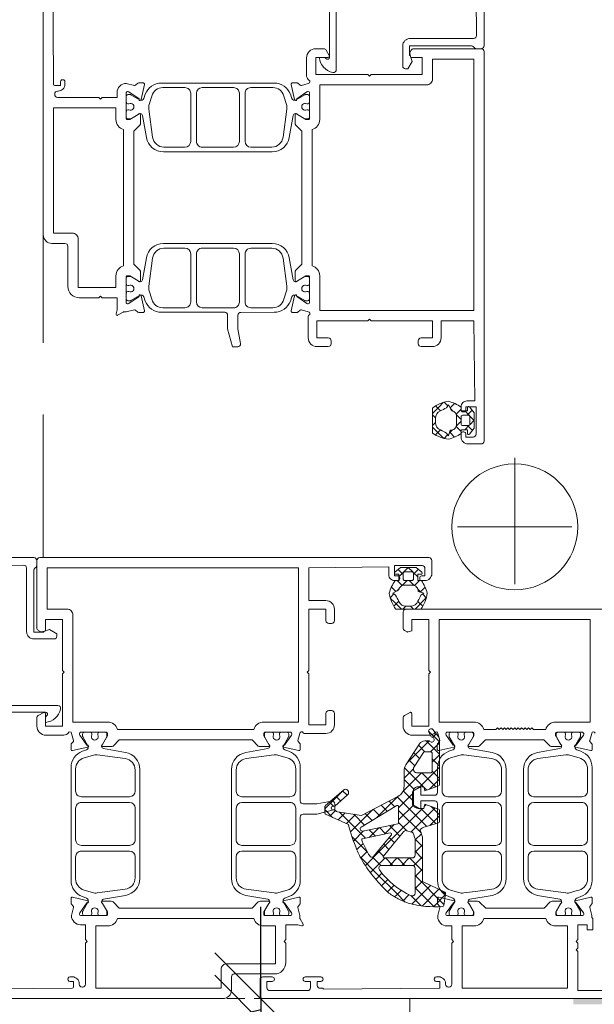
# Model space of a CAD drawing. Header units: millimetres. Extents: x 3652085 to 3778338, y -303702 to -273644.
# Tile 335 of 588: x 3710804 to 3710904, y -278705 to -278533. Entities that reach past the tile are written whole.
import ezdxf

# ---------------------------------------------------------------- set-up
doc = ezdxf.new("R2010")
doc.units = ezdxf.units.MM
doc.header["$PDMODE"] = 34
doc.linetypes.add('DASHED', pattern=[0.75, 0.5, -0.25])
doc.linetypes.add('HIDDEN2', pattern=[4.7625, 3.175, -1.5875])
doc.layers.add('!!!! BALCONY', color=7, linetype='Continuous')
doc.layers.add('ATTACHMT', color=7, linetype='Continuous')
doc.layers.add('DIM-03    (HAUSART)', color=111, linetype='Continuous', lineweight=5)
doc.styles.add('1-20 Eng HA', font='arial.ttf', dxfattribs={"height": 40})
doc.dimstyles.new('1-20 Eng HA', dxfattribs={"dimtxt": 40, "dimasz": 16, "dimexe": 16, "dimexo": 5, "dimgap": 5, "dimtad": 1, "dimdec": 0, "dimlfac": -1, "dimzin": 0, "dimdsep": 46, "dimtxsty": '1-20 Eng HA', "dimblk": 'OBLIQUE', "dimcen": 0.09, "dimdle": 16, "dimclrd": 256, "dimclre": 256, "dimclrt": 256, "dimadec": 0, "dimazin": 0, "dimtfac": 1, "dimtdec": 0, "dimtofl": 0, "dimtmove": 0, "dimatfit": 3, "dimldrblk": 'OBLIQUE', "dimfxl": 1, "dimtolj": 1, "dimtzin": 0, "dimlwe": 0, "dimarcsym": 0})

# ---------------------------------------------------------------- blocks, each defined once
blk = doc.blocks.new('_Oblique')
at = {"color": 0, "linetype": 'ByBlock', "lineweight": -2}
blk.add_line((-0.5, -0.5), (0.5, 0.5), dxfattribs=at)
blk = doc.blocks.new('*D505')
at = {"layer": 'Defpoints', "color": 0, "lineweight": 0, "transparency": 16777216}
for p in [(3710881.76, -278703.64), (3710846.18, -278707.58), (3710846.18, -278707.58)]:
    blk.add_point(p, dxfattribs=at)
at = {"layer": 'DIM-03    (HAUSART)', "lineweight": -2, "transparency": 16777216}
for p, q in [((3710846.18, -278703.64), (3710846.18, -278687.64)), ((3710846.18, -278703.64), (3710846.18, -278707.58)), ((3710846.18, -278705.61), (3710786.48, -278719.98)), ((3710846.18, -278707.58), (3710846.18, -278723.58)), ((3710786.48, -278719.98), (3710786.48, -278757.64))]:
    blk.add_line(p, q, dxfattribs=at)
at = {"layer": 'DIM-03    (HAUSART)', "linetype": 'HIDDEN2', "lineweight": 0, "transparency": 16777216}
for p, q in [((3710876.76, -278703.64), (3710830.18, -278703.64)), ((3710851.18, -278707.58), (3710862.18, -278707.58))]:
    blk.add_line(p, q, dxfattribs=at)
at = {"layer": 'DIM-03    (HAUSART)', "lineweight": -2, "transparency": 16777216, "xscale": 16, "yscale": 16, "zscale": 16}
for p, rotation in [((3710846.18, -278703.64), 270), ((3710846.18, -278707.58), 90)]:
    blk.add_blockref('_Oblique', p, dxfattribs=dict(at, rotation=rotation))
at = {"layer": 'DIM-03    (HAUSART)', "lineweight": 0, "transparency": 16777216, "insert": (3710761.48, -278738.81), "char_height": 40, "attachment_point": 5, "rotation": 90, "style": '1-20 Eng HA'}
blk.add_mtext('\\A1;4', dxfattribs=at)
blk = doc.blocks.new('W_02')
at = {"lineweight": 0}
for p, q in [((36.37, 79.02), (36.37, 79.01)), ((9.37, 20.9), (9.42, 20.95)), ((10.5, 21.55), (11.28, 20.78)), ((11.71, 21.12), (12.36, 21.77)), ((12.42, 21.76), (13.25, 20.92)), ((12.97, 20.26), (13.35, 20.64)), ((13.25, 20.92), (14.37, 19.81)), ((13.35, 20.64), (13.84, 21.13)), ((7.07, 18.6), (8.7, 20.24)), ((7.43, 20.38), (8.32, 19.49)), ((9.37, 20.56), (10.25, 19.68)), ((9.37, 18.78), (10.24, 19.65)), ((10.8, 20.21), (11.18, 20.59)), ((13.85, 19.02), (14.37, 19.54)), ((7.07, 18.62), (7.87, 17.82)), ((7.41, 16.82), (8.28, 17.69)), ((7.95, 17.74), (8.75, 16.94)), ((9.37, 18.44), (10.21, 17.6)), ((9.71, 17), (10.24, 17.53)), ((12.41, 15.46), (14.37, 17.42)), ((13.85, 18.21), (14.37, 17.69)), ((9.37, 16.66), (9.71, 17)), ((9.37, 16.32), (9.47, 16.22)), ((10.5, 15.67), (11.37, 16.54)), ((10.88, 16.93), (11.41, 16.4)), ((11.73, 16.08), (12.36, 15.45)), ((13, 16.94), (13.87, 16.06)), ((0, -10), (0, 10)), ((10, 0), (-10, 0)), ((15.05, -35.65), (13.16, -37.55)), ((15.47, -37.36), (13.16, -39.67)), ((13.16, -37.7), (14.72, -39.26)), ((13.72, -36.14), (14.35, -36.77)), ((14.95, -37.37), (18.79, -41.21)), ((16.81, -38.14), (15.69, -39.26)), ((17.64, -39.43), (16.64, -40.43)), ((13.16, -39.82), (14.43, -41.09)), ((14.43, -40.52), (13.16, -41.79)), ((18.47, -40.72), (17.47, -41.72)), ((13.16, -41.95), (16.59, -45.37)), ((14.43, -42.64), (13.16, -43.91)), ((16.23, -42.96), (16.06, -43.14)), ((16.3, -42.96), (19.56, -46.22)), ((19.25, -42.07), (17.17, -44.14)), ((17.69, -42.23), (19.33, -43.87)), ((13.16, -44.07), (14.92, -45.82)), ((16.06, -43.14), (13.78, -45.41)), ((17.17, -44.14), (15.94, -45.37)), ((19.33, -44.1), (18.29, -45.14)), ((15.87, -45.44), (15.34, -45.98)), ((18.29, -45.14), (17.65, -45.78)), ((19.41, -46.15), (17.68, -47.88)), ((19.49, -46.07), (19.41, -46.15)), ((30.08, -46.09), (29.29, -46.87)), ((29.84, -45.9), (33.16, -49.22)), ((20.54, -47.14), (15.4, -52.27)), ((17.68, -46.46), (20.28, -49.06)), ((20.41, -47.08), (24.17, -50.83)), ((21.93, -47.87), (20.93, -48.88)), ((31.22, -47.07), (30.41, -47.87)), ((32.36, -48.04), (31.6, -48.81)), ((14.63, -48.8), (13.16, -50.27)), ((16.41, -49.15), (13.76, -51.8)), ((13.92, -49.06), (18.11, -53.26)), ((15.47, -48.5), (15.81, -48.83)), ((16.13, -49.15), (21.92, -54.94)), ((20.28, -49.52), (16.36, -53.44)), ((17.68, -48.58), (20.28, -51.18)), ((23.33, -48.59), (22.25, -49.67)), ((24.73, -49.31), (23.57, -50.47)), ((24.82, -49.37), (28.71, -53.25)), ((30.61, -49.8), (26.06, -54.34)), ((31.34, -49.52), (32.31, -50.49)), ((33.16, -49.37), (31.81, -50.72)), ((13.16, -50.43), (14.85, -52.12)), ((26.12, -50.04), (24.9, -51.27)), ((28.12, -50.17), (26.22, -52.07)), ((27.8, -50.22), (29.4, -51.82)), ((29.64, -49.94), (30.86, -51.15)), ((20.28, -51.64), (18.85, -53.07)), ((21.12, -52.92), (20.05, -53.99)), ((21.06, -51.96), (22.74, -53.65)), ((21.9, -52.14), (21.12, -52.92)), ((23.65, -52.51), (22.56, -53.61)), ((23.75, -52.53), (25.43, -54.21)), ((25.41, -52.88), (24.31, -53.98)), ((26.43, -53.09), (28.18, -54.85)), ((17.4, -54.52), (16.1, -55.82)), ((16.31, -53.58), (17.4, -54.67)), ((21.94, -54.22), (21.02, -55.15)), ((21.92, -54.94), (23.28, -56.3)), ((28.45, -54.07), (25.73, -56.8)), ((16.1, -55.49), (17.4, -56.79)), ((17.4, -56.64), (16.1, -57.94)), ((22.9, -55.38), (21.98, -56.31)), ((23.28, -56.3), (26.1, -59.13)), ((23.86, -56.54), (23.44, -56.97)), ((25.79, -56.69), (26.9, -57.81)), ((26.49, -55.27), (27.58, -56.36)), ((16.1, -57.61), (17.66, -59.17)), ((18.36, -57.81), (16.1, -60.06)), ((18.42, -57.81), (19.72, -59.11)), ((20.48, -57.81), (19.18, -59.11)), ((20.54, -57.81), (21.84, -59.11)), ((22.6, -57.81), (21.3, -59.11)), ((22.66, -57.81), (23.94, -59.09)), ((23.44, -56.97), (22.94, -57.47)), ((24.87, -57.65), (23.84, -58.68)), ((26.97, -57.68), (24.25, -60.4)), ((16.1, -59.74), (17.4, -61.04)), ((23.84, -58.68), (23.39, -59.13)), ((23.94, -59.09), (25.22, -60.37)), ((17.4, -60.88), (12.37, -65.91)), ((16.1, -61.86), (17.4, -63.16)), ((24.25, -60.4), (20.68, -63.97)), ((22.19, -61.58), (23.28, -62.67)), ((23.2, -60.47), (24.28, -61.55)), ((13.28, -63.28), (16.2, -66.2)), ((17.4, -63), (14.07, -66.34)), ((14.71, -62.59), (18, -65.87)), ((19.83, -63.47), (20.59, -64.23)), ((21.07, -62.58), (21.12, -62.63)), ((21.12, -62.63), (22.21, -63.72)), ((12.51, -63.66), (12.11, -64.06)), ((12.13, -64.25), (14.22, -66.33)), ((18.14, -64.39), (16.35, -66.18)), ((18.48, -64.23), (19.58, -65.33)), ((20.68, -63.97), (19.12, -65.53)), ((20.59, -64.23), (20.98, -64.61))]:
    blk.add_line(p, q, dxfattribs=at)
at = {"color": 252, "lineweight": 0}
for p, q in [((16.82, -7.41), (17.69, -8.28)), ((17.74, -7.95), (16.94, -8.75)), ((18.62, -7.07), (17.82, -7.87)), ((18.6, -7.07), (20.24, -8.7)), ((20.38, -7.43), (19.49, -8.32)), ((16.32, -9.37), (16.22, -9.47)), ((16.66, -9.37), (17, -9.71)), ((17, -9.71), (17.53, -10.24)), ((18.44, -9.37), (17.6, -10.21)), ((18.78, -9.37), (19.65, -10.24)), ((20.56, -9.37), (19.68, -10.25)), ((20.9, -9.37), (20.95, -9.42)), ((16.08, -11.73), (15.45, -12.36)), ((15.67, -10.5), (16.54, -11.37)), ((16.93, -10.88), (16.4, -11.41)), ((20.21, -10.8), (20.59, -11.18)), ((21.55, -10.5), (20.78, -11.28)), ((21.12, -11.71), (21.77, -12.36)), ((15.46, -12.41), (17.42, -14.37)), ((16.94, -13), (16.06, -13.87)), ((20.92, -13.25), (19.81, -14.37)), ((20.26, -12.97), (20.64, -13.35)), ((20.64, -13.35), (21.13, -13.84)), ((21.76, -12.42), (20.92, -13.25)), ((18.21, -13.85), (17.69, -14.37)), ((19.02, -13.85), (19.54, -14.37)), ((79.02, -36.37), (79.01, -36.37))]:
    blk.add_line(p, q, dxfattribs=at)
at = {"linetype": 'DASHED', "lineweight": 5, "ltscale": 50}
blk.add_lwpolyline([(7.58, 916.5, -0.413718), (916.51, -6.03, -0.413718)], format="xyb", dxfattribs=at)
at = {"lineweight": 0}
for points in [[(6.83, 105.52), (6.68, 85.79, 0.416523), (7.18, 85.29), (18.27, 85.29, -0.414161), (19.57, 83.99), (19.57, 80.49, -0.414214), (19.07, 79.99), (18.67, 79.99), (17.92, 81.29), (18.28, 82.29), (18.37, 82.29), (18.37, 83.99), (7.58, 83.99, 0.19885), (7.22, 83.84), (7.02, 83.63, -0.19885), (6.66, 83.49), (5.87, 83.49, -0.414227), (5.37, 83.99), (5.37, 107.99, -0.4142)], [(32.37, 106.28), (32.37, 81.99, 0.739503), (33, 81.78, -0.242223), (33.41, 81.99), (34.15, 81.99, -0.326592), (31.8, 79.34, -0.49432), (31.17, 79.84), (31.17, 106.14, 0.416011)], [(80.72, 97.49), (80.57, 77.29, -0.412055), (80.37, 77.09), (79.37, 77.09), (79.37, 77.69, 1.00125), (78.57, 77.69), (78.57, 77.29, 0.414214), (79.77, 76.09), (79.87, 76.09, -0.414214), (80.37, 75.59), (80.37, 75.49, -0.414214), (79.87, 74.99), (72.67, 74.99), (72.37, 74.69), (72.07, 74.99), (69.47, 74.99), (69.47, 75.84, 0.414214), (67.87, 77.44), (66.45, 77.08, -0.248868), (66.27, 77.11), (65.83, 77.47, 0.171386), (65.7, 77.51), (64.87, 77.51, 0.479656), (64.68, 77.27), (65.27, 74.6, 1.18732), (65.64, 74.73), (67.4, 75.99, -0.522696), (67.87, 75.84), (67.87, 71.32, -0.414214), (67.67, 71.12), (67.32, 71.12, -0.131688), (67.22, 71.15), (65.77, 71.99, 1), (65.37, 71.99), (65.37, 70.49, 0.17265), (65.48, 70.17), (66.57, 69.08), (66.57, 45.89), (65.48, 44.8, 0.17265), (65.37, 44.49), (65.37, 42.99, 1), (65.77, 42.99), (67.22, 43.83, -0.131688), (67.32, 43.85), (67.67, 43.85, -0.414214), (67.87, 43.65), (67.87, 39.14, -0.522696), (67.4, 38.99), (65.64, 40.25, 1.18732), (65.27, 40.37), (64.68, 37.71, 0.479656), (64.87, 37.46), (65.7, 37.46, 0.171386), (65.83, 37.51), (66.27, 37.86, -0.248868), (66.45, 37.9), (67.87, 37.54), (68.32, 37.54, -0.131627), (68.42, 37.51), (69.37, 36.96, 0.66317), (69.66, 37.19), (69.47, 37.92, -0.062522), (69.47, 37.97), (69.47, 39.99), (72.07, 39.99), (72.37, 40.29), (72.67, 39.99), (76.07, 39.99, 0.41421), (78.07, 41.99), (78.07, 48.99, -0.414214), (78.57, 49.49), (80.87, 49.49, 0.414214), (82.37, 50.99), (82.37, 50.99), (82.37, 107.99, 0.414214)], [(-14.04, -35.99, -0.879905), (-13.45, -36.07), (-13.09, -37.28, -0.248868), (-13.13, -37.47), (-13.48, -37.91, 0.171386), (-13.52, -38.03), (-13.52, -38.86, 0.479656), (-13.28, -39.06), (-10.62, -38.47, 1.18732), (-10.74, -38.09), (-12, -36.34, -0.522696), (-11.85, -35.87), (-7.33, -35.87, -0.414214), (-7.13, -36.07), (-7.13, -36.41, -0.131688), (-7.16, -36.51), (-8, -37.97, 1), (-8, -38.37), (-6.5, -38.37, 0.17265), (-6.19, -38.26), (-5.09, -37.17), (5.09, -37.17), (6.15, -38.22, 0.198986), (6.5, -38.37), (8, -38.37, 1), (8, -37.97), (7.16, -36.51, -0.131688), (7.13, -36.41), (7.13, -36.07, -0.414214), (7.33, -35.87), (11.85, -35.87, -0.541749), (11.99, -36.35), (10.74, -38.09, 1.18732), (10.62, -38.47), (13.28, -39.06, 0.479656), (13.53, -38.86), (13.53, -38.03, 0.171386), (13.48, -37.91), (13.13, -37.47, -0.248868), (13.09, -37.28), (13.45, -36.07, -0.879905), (14.04, -35.99, 0.186234), (14.13, -36.11, 0.146116), (15, -36.37), (17.9, -36.37, 0.414214), (19.5, -34.77), (19.5, -33.38, 0.267946), (19.25, -32.94), (18.3, -32.4, 0.57735), (18, -32.57), (18, -34.77), (15, -34.77), (15, -25.67), (14.7, -25.37), (15, -25.07), (15, -16.17), (18, -16.17), (18, -18.17), (18.67, -18.35, 0.198991), (18.82, -18.33), (19.25, -18.08, 0.267858), (19.5, -17.65), (19.5, -14.87, 0.414214), (19, -14.37), (19, -14.37), (-19, -14.37, 0.198913)], [(-19.01, -82.37), (43.99, -82.37, 0.414214), (44.49, -81.87), (44.49, -79.07, 0.414214), (43.99, -78.57), (42.39, -78.57, 1), (42.39, -79.37), (43.29, -79.37), (43.29, -80.47, -0.414214), (42.79, -80.97), (36.19, -80.97, -0.414214), (35.69, -80.47), (35.69, -79.37), (36.59, -79.37, 1), (36.59, -78.57), (33.89, -78.57, 1.00001), (33.89, -79.37), (34.49, -79.37), (34.49, -80.07, -0.414214), (33.99, -80.57), (33.49, -80.57), (33.49, -80.72), (13.09, -80.57), (13.09, -79.37), (13.69, -79.37, 1.00125), (13.69, -78.57), (13.29, -78.57, 0.414214), (12.09, -79.77), (12.09, -79.87, -0.414214), (11.59, -80.37), (11.49, -80.37, -0.414214), (10.99, -79.87), (10.99, -72.67), (10.69, -72.37), (10.99, -72.07), (10.99, -69.67), (11.84, -69.67, 0.414214), (13.44, -68.07), (13.44, -67.87), (13.08, -66.45, -0.248868), (13.11, -66.27), (13.47, -65.83, 0.171386), (13.51, -65.7), (13.51, -64.87, 0.479656), (13.27, -64.68), (10.6, -65.27, 1.18732), (10.73, -65.64), (11.99, -67.4, -0.522696), (11.84, -67.87), (7.32, -67.87, -0.414214), (7.12, -67.67), (7.12, -67.32, -0.131688), (7.15, -67.22), (7.99, -65.77, 1), (7.99, -65.37), (6.49, -65.37, 0.198912), (6.13, -65.51), (5.08, -66.57), (-5.11, -66.57), (-6.2, -65.48, 0.17265), (-6.51, -65.37), (-8.01, -65.37, 1), (-8.01, -65.77), (-7.17, -67.22, -0.131688), (-7.15, -67.32), (-7.15, -67.67, -0.414214), (-7.35, -67.87), (-11.86, -67.87, -0.522696), (-12.01, -67.4), (-10.75, -65.64, 1.18732), (-10.63, -65.27), (-13.29, -64.68, 0.479656), (-13.54, -64.87), (-13.54, -65.7, 0.171386), (-13.49, -65.83), (-13.14, -66.27, -0.248868), (-13.1, -66.45), (-13.46, -67.87), (-13.46, -68.27, 0.414214), (-13.66, -68.47), (-13.66, -70.37), (-12.66, -70.37), (-12.66, -69.47), (-11.01, -69.47), (-11.01, -72.07), (-10.71, -72.37), (-11.01, -72.67), (-11.01, -73.57), (-10.71, -73.87), (-11.01, -74.17), (-11.01, -80.97), (-18.01, -80.97)]]:
    blk.add_lwpolyline(points, format="xyb", dxfattribs=at)
for points in [[(5.37, 82.99), (5.37, 14.99, 0.414214), (5.87, 14.49), (8.17, 14.49, 0.414214), (9.37, 15.69), (9.37, 16.29, 0.414214), (9.07, 16.59), (8.87, 16.59, 0.414214), (8.57, 16.29), (8.57, 15.69), (7.27, 15.69, -0.414214), (6.77, 16.19), (6.77, 20.99), (8.57, 20.99), (8.57, 20.39, 0.414214), (8.87, 20.09), (9.07, 20.09, 0.414214), (9.37, 20.39), (9.37, 20.99, 0.414214), (8.37, 21.99), (6.97, 21.99), (7.17, 35.99), (12.87, 35.99), (12.87, 32.99, 0.414214), (14.37, 31.49), (16.37, 31.49, 0.414214), (16.87, 31.99), (16.87, 32.49, 0.414214), (16.37, 32.99), (14.37, 32.99), (14.37, 35.99), (25.07, 35.99), (25.37, 36.29), (25.67, 35.99), (34.57, 35.99), (34.57, 32.99), (32.57, 32.99, 0.414214), (32.07, 32.49), (32.07, 31.99, 0.414214), (32.57, 31.49), (34.57, 31.49, 0.414214), (36.07, 32.99), (36.07, 36.78, 0.299438), (35.95, 36.96, -0.8147), (36.07, 37.54), (37.28, 37.9, -0.248868), (37.47, 37.86), (37.91, 37.51, 0.171386), (38.03, 37.46), (38.86, 37.46, 0.479656), (39.06, 37.71), (38.47, 40.37, 1.18732), (38.09, 40.25), (36.34, 38.99, -0.522696), (35.87, 39.14), (35.87, 43.65, -0.414214), (36.07, 43.85), (36.41, 43.85, -0.131688), (36.51, 43.83), (37.97, 42.99, 1), (38.37, 42.99), (38.37, 44.49, 0.17265), (38.26, 44.8), (37.17, 45.89), (37.17, 69.08), (38.26, 70.17, 0.17265), (38.37, 70.49), (38.37, 71.99, 1), (37.97, 71.99), (36.51, 71.15, -0.131688), (36.41, 71.12), (36.07, 71.12, -0.414214), (35.87, 71.32), (35.87, 75.84, -0.522696), (36.34, 75.99), (38.09, 74.73, 1.18732), (38.47, 74.6), (39.06, 77.27, 0.479656), (38.86, 77.51), (38.03, 77.51, 0.171386), (37.91, 77.47), (37.47, 77.11, -0.248868), (37.28, 77.08), (36.07, 77.44, -0.879905), (35.99, 78.03, 0.186234), (36.11, 78.11, 0.146116), (36.37, 78.99), (36.37, 81.89, 0.414214), (34.77, 83.49), (33.38, 83.49, 0.267946), (32.94, 83.24), (32.4, 82.29, 0.57735), (32.57, 81.99), (34.77, 81.99), (34.77, 78.99), (25.67, 78.99), (25.37, 78.69), (25.07, 78.99), (16.17, 78.99), (16.17, 81.99), (18.17, 81.99), (18.35, 82.66, 0.198991), (18.33, 82.81), (18.08, 83.24, 0.267858), (17.65, 83.49), (5.87, 83.49, 0.414214), (5.37, 82.99)], [(7.17, 59.74), (7.17, 81.69), (14.37, 81.69), (14.37, 78.19, 0.414214), (15.37, 77.19), (34.07, 77.19), (34.07, 71.12, 0.333976), (35.37, 69.39), (35.37, 45.58, 0.333976), (34.07, 43.85), (34.07, 37.79), (7.17, 37.79), (7.17, 59.74)], [(61.73, 77.5), (42.01, 77.5, 0.315172), (39.19, 75.53), (38.93, 74.82, -0.466299), (38.21, 74.56), (36.65, 75.46, 0.131644), (36.55, 75.49), (36.17, 75.49, 0.414214), (35.87, 75.19), (35.87, 74.32), (35.92, 74.05, 0.363799), (36.11, 73.89), (36.33, 73.89, -1.696128), (36.33, 72.84), (36.11, 72.84, 0.363979), (35.92, 72.67), (35.87, 72.4), (35.87, 71.54, 0.414214), (36.17, 71.24), (36.55, 71.24, 0.131641), (36.65, 71.26), (38.17, 72.14, -0.127337), (38.27, 72.17), (38.31, 72.17, -0.363431), (38.71, 71.84), (39.4, 67.98, 0.363431), (42.35, 65.5), (61.39, 65.5, 0.363431), (64.34, 67.98), (65.03, 71.84, -0.363431), (65.42, 72.17), (65.47, 72.17, -0.127337), (65.56, 72.14), (67.08, 71.26, 0.131641), (67.18, 71.24), (67.57, 71.24, 0.414214), (67.87, 71.54), (67.87, 72.4), (67.82, 72.67, 0.363979), (67.62, 72.84), (67.41, 72.84, -1.696128), (67.41, 73.89), (67.62, 73.89, 0.363799), (67.82, 74.05), (67.87, 74.32), (67.87, 75.19, 0.414214), (67.57, 75.49), (67.18, 75.49, 0.131644), (67.08, 75.46), (65.53, 74.56, -0.466299), (64.81, 74.82), (64.55, 75.53, 0.315172), (61.73, 77.5)], [(44.29, 66.31), (42.46, 66.31, -0.375764), (40.47, 68.04), (39.82, 72.93, -0.107262), (39.89, 73.78), (40.33, 75.23, -0.338057), (42.26, 76.71), (46.12, 76.71, -0.414362), (47.12, 75.71), (47.12, 67.31, -0.414082), (46.12, 66.31), (44.29, 66.31)], [(51.87, 76.71), (54.62, 76.71, -0.414065), (55.61, 75.71), (55.61, 67.31, -0.414345), (54.61, 66.31), (49.11, 66.31, -0.414082), (48.11, 67.31), (48.11, 75.71, -0.41423), (49.12, 76.71), (51.87, 76.71)], [(59.55, 76.71), (61.48, 76.71, -0.338057), (63.41, 75.23), (63.85, 73.78, -0.107262), (63.92, 72.93), (63.26, 68.04, -0.375764), (61.28, 66.31), (57.61, 66.31, -0.414082), (56.61, 67.31), (56.61, 75.71, -0.414362), (57.62, 76.71), (59.55, 76.71)], [(80.57, 62.24), (80.57, 51.29), (77.27, 51.29, 0.414214), (76.27, 50.29), (76.27, 41.79), (69.67, 41.79), (69.67, 43.85, 0.333976), (68.37, 45.58), (68.37, 69.39, 0.333976), (69.67, 71.12), (69.67, 73.19), (80.57, 73.19), (80.57, 62.24)], [(61.39, 49.47), (42.35, 49.47, 0.363431), (39.4, 47), (38.71, 43.14, -0.363431), (38.31, 42.81), (38.27, 42.81, -0.127337), (38.17, 42.83), (36.65, 43.71, 0.131641), (36.55, 43.74), (36.17, 43.74, 0.414214), (35.87, 43.44), (35.87, 42.57), (35.92, 42.3, 0.363979), (36.11, 42.14), (36.33, 42.14, -1.696128), (36.33, 41.09), (36.11, 41.09, 0.363799), (35.92, 40.92), (35.87, 40.65), (35.87, 39.79, 0.414214), (36.17, 39.49), (36.55, 39.49, 0.131644), (36.65, 39.51), (38.21, 40.41, -0.466299), (38.93, 40.15), (39.19, 39.44, 0.153856), (40.29, 38.01, 0.153856), (42.01, 37.47), (47.86, 37.46, -0.413718), (48.36, 36.96), (48.36, 34.59), (47.9, 32.02, 0.464204), (48.39, 31.44), (49.32, 31.44), (50.16, 34.59), (50.16, 36.97, -0.414112), (50.66, 37.47), (61.73, 37.47, 0.315172), (64.55, 39.44), (64.81, 40.15, -0.466299), (65.53, 40.41), (67.08, 39.51, 0.131644), (67.18, 39.49), (67.57, 39.49, 0.414214), (67.87, 39.79), (67.87, 40.65), (67.82, 40.92, 0.363799), (67.62, 41.09), (67.41, 41.09, -1.696128), (67.41, 42.14), (67.62, 42.14, 0.363979), (67.82, 42.3), (67.87, 42.57), (67.87, 43.44, 0.414214), (67.57, 43.74), (67.18, 43.74, 0.131641), (67.08, 43.71), (65.56, 42.83, -0.127337), (65.47, 42.81), (65.42, 42.81, -0.363431), (65.03, 43.14), (64.34, 47, 0.363431), (61.39, 49.47)], [(46.12, 48.67, -0.303255), (47.04, 48.05, -0.098463), (47.12, 47.67), (47.12, 39.27, -0.414362), (46.12, 38.27), (42.26, 38.27, -0.338057), (40.33, 39.74), (39.89, 41.2, -0.107262), (39.82, 42.04), (40.47, 46.94, -0.375764), (42.46, 48.67), (46.12, 48.67)], [(48.11, 47.66, -0.414082), (49.11, 48.66), (54.61, 48.67, -0.414345), (55.61, 47.67), (55.61, 39.27, -0.414065), (54.62, 38.27), (49.12, 38.26, -0.41423), (48.11, 39.26), (48.11, 47.66)], [(59.55, 38.27), (57.62, 38.27, -0.414362), (56.61, 39.27), (56.61, 47.67, -0.414082), (57.61, 48.67), (61.28, 48.67, -0.375764), (63.26, 46.94), (63.92, 42.04, -0.107262), (63.85, 41.2), (63.41, 39.74, -0.338057), (61.48, 38.27), (59.55, 38.27)], [(11.57, 21.93, -0.069459), (13.05, 21.53, -0.069459), (14.37, 20.75, 0.000593), (14.37, 16.38, -0.122996), (11.58, 15.3, -0.041051), (10.43, 15.7, -0.041051), (9.37, 16.29), (9.37, 16.94), (8.27, 16.94), (8.27, 16.35, -0.680876), (7.92, 16.21), (7.07, 17.24), (7.07, 19.94), (7.92, 20.96, -0.680876), (8.27, 20.82), (8.27, 20.24), (9.37, 20.24), (9.37, 20.92, -0.083739), (11.57, 21.93)], [(13.85, 18.94, 0.327724), (13, 20.25, -0.018786), (11.95, 20.81), (11.57, 21.31), (11.27, 20.76, 0.004698), (11.01, 20.27, 0.188328), (10.38, 19.9, 0.16928), (10.17, 19.28), (10.17, 17.89, 0.162938), (10.37, 17.29, 0.194317), (11.01, 16.9, 0.010338), (11.27, 16.87), (11.57, 15.88), (11.95, 16.38, 0.002095), (12.95, 16.92, 0.349495), (13.85, 18.23), (13.85, 18.94)], [(9.07, 17.69, 0.414224), (9.37, 17.99), (9.37, 19.19, 0.414214), (9.07, 19.49), (8.12, 19.49, 0.414214), (7.82, 19.19), (7.82, 17.99, 0.414224), (8.12, 17.69), (9.07, 17.69)], [(0, -16.17), (13.2, -16.17), (13.2, -34.07), (7.13, -34.07, 0.332383), (5.41, -35.37), (3.3, -35.37), (3, -35.07), (2.7, -35.37), (2.4, -35.07), (2.1, -35.37), (1.8, -35.07), (1.5, -35.37), (1.2, -35.07), (0.9, -35.37), (0.6, -35.07), (0.3, -35.37), (0, -35.07), (-0.3, -35.37), (-0.6, -35.07), (-0.9, -35.37), (-1.2, -35.07), (-1.5, -35.37), (-1.8, -35.07), (-2.1, -35.37), (-2.4, -35.07), (-2.7, -35.37), (-3, -35.07), (-3.3, -35.37), (-5.41, -35.37, 0.332386), (-7.13, -34.07), (-13.2, -34.07), (-13.2, -16.17), (0, -16.17)], [(-13.52, -61.73, 0.153856), (-12.97, -63.45, 0.153856), (-11.54, -64.55), (-10.84, -64.81, -0.466299), (-10.57, -65.53), (-11.47, -67.08, 0.131644), (-11.5, -67.18), (-11.5, -67.57, 0.414214), (-11.2, -67.87), (-10.33, -67.87), (-10.06, -67.82, 0.363799), (-9.9, -67.62), (-9.9, -67.41, -1.696128), (-8.85, -67.41), (-8.85, -67.62, 0.363979), (-8.68, -67.82), (-8.41, -67.87), (-7.55, -67.87, 0.414214), (-7.25, -67.57), (-7.25, -67.18, 0.131641), (-7.28, -67.08), (-8.15, -65.56, -0.127337), (-8.18, -65.47), (-8.18, -65.42, -0.363431), (-7.85, -65.03), (-3.99, -64.34, 0.363431), (-1.52, -61.39), (-1.52, -42.35, 0.363431), (-3.99, -39.4), (-7.85, -38.71, -0.363431), (-8.18, -38.31), (-8.18, -38.27, -0.127337), (-8.15, -38.17), (-7.28, -36.65, 0.131641), (-7.25, -36.55), (-7.25, -36.17, 0.414214), (-7.55, -35.87), (-8.41, -35.87), (-8.68, -35.92, 0.363979), (-8.85, -36.11), (-8.85, -36.33, -1.696128), (-9.9, -36.33), (-9.9, -36.11, 0.363799), (-10.06, -35.92), (-10.33, -35.87), (-11.2, -35.87, 0.414214), (-11.5, -36.17), (-11.5, -36.55, 0.131644), (-11.47, -36.65), (-10.57, -38.21, -0.466299), (-10.84, -38.93), (-11.54, -39.19, 0.315172), (-13.52, -42.01), (-13.52, -61.73)], [(3.96, -64.34), (7.82, -65.03, -0.363431), (8.15, -65.42), (8.15, -65.47, -0.127337), (8.12, -65.56), (7.25, -67.08, 0.131641), (7.22, -67.18), (7.22, -67.57, 0.414214), (7.52, -67.87), (8.39, -67.87), (8.66, -67.82, 0.363979), (8.82, -67.62), (8.82, -67.41, -1.696128), (9.87, -67.41), (9.87, -67.62, 0.363799), (10.04, -67.82), (10.31, -67.87), (11.17, -67.87, 0.414214), (11.47, -67.57), (11.47, -67.18, 0.131644), (11.44, -67.08), (10.55, -65.53, -0.466299), (10.81, -64.81), (11.51, -64.55, 0.153856), (12.95, -63.45, 0.153856), (13.49, -61.73), (13.49, -48.36, -0.414117), (13.99, -47.86), (16.39, -47.86), (16.39, -49.01, 0.577331), (16.69, -49.19), (17.79, -48.55, 0.267965), (17.89, -48.38), (17.89, -46.34, 0.267965), (17.79, -46.17), (16.69, -45.53, 0.577331), (16.39, -45.71), (16.39, -46.86), (14, -46.86, -0.414345), (13.5, -46.36), (13.49, -42.01, 0.315172), (11.51, -39.19), (10.81, -38.93, -0.466299), (10.55, -38.21), (11.44, -36.65, 0.131644), (11.47, -36.55), (11.47, -36.17, 0.414214), (11.17, -35.87), (10.31, -35.87), (10.04, -35.92, 0.363799), (9.87, -36.11), (9.87, -36.33, -1.696128), (8.82, -36.33), (8.82, -36.11, 0.363979), (8.66, -35.92), (8.39, -35.87), (7.52, -35.87, 0.414214), (7.22, -36.17), (7.22, -36.55, 0.131641), (7.25, -36.65), (8.12, -38.17, -0.127337), (8.15, -38.27), (8.15, -38.31, -0.363431), (7.82, -38.71), (3.96, -39.4, 0.363431), (1.49, -42.35), (1.49, -61.39, 0.363431), (3.96, -64.34)], [(18.6, -65.72, 0.037771), (20.35, -64.96, 0.037771), (21.97, -63.95, 0.034603), (24.47, -61.32, 0.034603), (26.59, -58.37, 0.03401), (27.56, -56.39, 0.042848), (29.06, -51.97), (33.05, -50.15, 0.293706), (33.16, -49.97), (33.16, -48.82, 0.219109), (33.09, -48.67), (29.92, -45.95, 0.98769), (29.2, -46.78), (31.43, -48.79, 0.214808), (31.51, -48.82), (31.73, -48.79, -1.000177), (31.8, -49.39), (31.51, -49.42, 0.203939), (31.34, -49.52, -0.194807), (30.95, -49.75), (26.76, -50.37), (20.41, -47.07, -0.137361), (19.62, -46.34, -0.137361), (19.33, -45.3), (19.33, -42.64, 0.144471), (19.01, -41.55), (16.64, -37.89, 0.267949), (15.73, -37.36), (15.03, -37.36, 0.196262), (14.81, -37.45, -1.358418), (14.44, -36.74, 0.245415), (14.67, -36.56), (15.01, -35.83, 0.889946), (14.3, -35.39), (13.25, -36.72, 0.168878), (13.16, -36.98), (13.16, -45.04, 0.315341), (13.3, -45.23), (15.7, -46.11), (15.89, -45.37), (16.9, -45.37, -0.212432), (17.68, -45.81), (17.68, -48.71, -0.150444), (17.25, -49.07, -0.093981), (16.9, -49.15), (15.89, -49.15), (15.7, -48.42), (13.3, -49.29, 0.315299), (13.16, -49.49), (13.16, -51.47, 0.334813), (13.32, -51.68), (15.65, -52.35, -0.125222), (16.51, -52.84, -0.288651), (16.53, -52.95), (16.1, -54.19), (16.1, -61.92), (12.21, -63.8, 0.326691), (12.1, -64.01), (12.4, -66.1, 0.34898), (12.58, -66.27, 0.088383), (18.6, -65.72)], [(15.86, -42.96), (14.73, -42.96, -0.414242), (14.43, -42.66), (14.43, -39.56, -0.414286), (14.73, -39.26), (15.72, -39.26, -0.254568), (15.97, -39.4), (17.58, -41.88, -0.594259), (16.99, -42.96), (15.86, -42.96)], [(-2.32, -44.29), (-2.32, -46.12, -0.414082), (-3.32, -47.12), (-11.72, -47.12, -0.414362), (-12.72, -46.12), (-12.72, -42.26, -0.338057), (-11.25, -40.33), (-9.79, -39.89, -0.107262), (-8.94, -39.82), (-4.05, -40.47, -0.375764), (-2.32, -42.46), (-2.32, -44.29)], [(2.29, -44.29), (2.29, -42.46, -0.375764), (4.02, -40.47), (8.92, -39.82, -0.107262), (9.76, -39.89), (11.22, -40.33, -0.338057), (12.69, -42.26), (12.69, -46.12, -0.414362), (11.69, -47.12), (3.29, -47.12, -0.414082), (2.29, -46.12), (2.29, -44.29)], [(-12.72, -51.87), (-12.72, -49.12, -0.41423), (-11.72, -48.12), (-3.32, -48.12, -0.414082), (-2.32, -49.11), (-2.32, -54.61, -0.414345), (-3.32, -55.62), (-11.72, -55.62, -0.414065), (-12.72, -54.62), (-12.72, -51.87)], [(12.69, -51.87), (12.69, -54.62, -0.414065), (11.69, -55.62), (3.29, -55.62, -0.414345), (2.29, -54.61), (2.29, -49.11, -0.414082), (3.29, -48.12), (11.7, -48.12, -0.41423), (12.7, -49.12), (12.69, -51.87)], [(20.44, -51.83, -0.354754), (20.28, -51.64), (20.28, -48.84, -0.583728), (20.58, -48.67), (26.82, -52.43, -0.844982), (26.55, -53.12), (20.44, -51.83)], [(21.18, -55.35), (22.95, -57.48, -0.635189), (22.8, -57.81), (17.9, -57.81, -0.41422), (17.4, -57.31), (17.4, -54.49), (17.43, -54.33), (17.68, -53.61, -0.251568), (18.03, -53.28), (18.91, -53.06, -0.290915), (19.42, -53.22), (21.18, -55.35)], [(23.12, -55.65), (21.55, -53.76, -0.319056), (21.54, -53.53, -0.319056), (21.75, -53.44), (26.57, -54.45, -0.465262), (26.72, -54.72, -0.044321), (25.34, -57.46, -0.519599), (24.69, -57.54), (23.12, -55.65)], [(-10.52, -63.63), (-11.25, -63.41, -0.338057), (-12.72, -61.48), (-12.72, -57.62, -0.414362), (-11.72, -56.62), (-3.32, -56.62, -0.414082), (-2.32, -57.61), (-2.32, -61.28, -0.375764), (-4.05, -63.26), (-8.94, -63.92, -0.107262), (-9.79, -63.85), (-10.52, -63.63)], [(6.47, -63.59), (4.02, -63.26, -0.375764), (2.29, -61.28), (2.29, -57.61, -0.414082), (3.29, -56.62), (11.69, -56.62, -0.414362), (12.69, -57.62), (12.69, -61.48, -0.338057), (11.22, -63.41), (9.76, -63.85, -0.107262), (8.92, -63.92), (6.47, -63.59)], [(23.64, -59.9, -0.128799), (18.1, -64.41, -0.539644), (17.4, -63.95), (17.4, -59.61, -0.414225), (17.9, -59.11), (23.24, -59.11, -0.614186), (23.64, -59.9)], [(-0.01, -80.57), (-9.21, -80.57), (-9.21, -69.67), (-7.15, -69.67, 0.333976), (-5.42, -68.37), (5.39, -68.37, 0.333976), (7.12, -69.67), (9.19, -69.67), (9.19, -80.57), (-0.01, -80.57)]]:
    blk.add_lwpolyline(points, format="xyb", close=True, dxfattribs=at)
at = {"color": 252, "lineweight": 0}
for points in [[(82.99, -5.37), (14.99, -5.37, 0.414214), (14.49, -5.87), (14.49, -8.17, 0.414214), (15.69, -9.37), (16.29, -9.37, 0.414214), (16.59, -9.07), (16.59, -8.87, 0.414214), (16.29, -8.57), (15.69, -8.57), (15.69, -7.27, -0.414214), (16.19, -6.77), (20.99, -6.77), (20.99, -8.57), (20.39, -8.57, 0.414214), (20.09, -8.87), (20.09, -9.07, 0.414214), (20.39, -9.37), (20.99, -9.37, 0.414214), (21.99, -8.37), (21.99, -6.97), (35.99, -7.17), (35.99, -12.87), (32.99, -12.87, 0.414214), (31.49, -14.37), (31.49, -16.37, 0.414214), (31.99, -16.87), (32.49, -16.87, 0.414214), (32.99, -16.37), (32.99, -14.37), (35.99, -14.37), (35.99, -25.07), (36.29, -25.37), (35.99, -25.67), (35.99, -34.57), (32.99, -34.57), (32.99, -32.57, 0.414214), (32.49, -32.07), (31.99, -32.07, 0.414214), (31.49, -32.57), (31.49, -34.57, 0.414214), (32.99, -36.07), (36.78, -36.07, 0.299438), (36.96, -35.95, -0.8147), (37.54, -36.07), (37.9, -37.28, -0.248868), (37.86, -37.47), (37.51, -37.91, 0.171386), (37.46, -38.03), (37.46, -38.86, 0.479656), (37.71, -39.06), (40.37, -38.47, 1.18732), (40.25, -38.09), (38.99, -36.34, -0.522696), (39.14, -35.87), (43.65, -35.87, -0.414214), (43.85, -36.07), (43.85, -36.41, -0.131688), (43.83, -36.51), (42.99, -37.97, 1), (42.99, -38.37), (44.49, -38.37, 0.17265), (44.8, -38.26), (45.89, -37.17), (69.08, -37.17), (70.17, -38.26, 0.17265), (70.49, -38.37), (71.99, -38.37, 1), (71.99, -37.97), (71.15, -36.51, -0.131688), (71.12, -36.41), (71.12, -36.07, -0.414214), (71.32, -35.87), (75.84, -35.87, -0.522696), (75.99, -36.34), (74.73, -38.09, 1.18732), (74.6, -38.47), (77.27, -39.06, 0.479656), (77.51, -38.86), (77.51, -38.03, 0.171386), (77.47, -37.91), (77.11, -37.47, -0.248868), (77.08, -37.28), (77.44, -36.07, -0.879905), (78.03, -35.99, 0.186234), (78.11, -36.11, 0.146116), (78.99, -36.37), (81.89, -36.37, 0.414214), (83.49, -34.77), (83.49, -33.38, 0.267946), (83.24, -32.94), (82.29, -32.4, 0.57735), (81.99, -32.57), (81.99, -34.77), (78.99, -34.77), (78.99, -25.67), (78.69, -25.37), (78.99, -25.07), (78.99, -16.17), (81.99, -16.17), (81.99, -18.17), (82.66, -18.35, 0.198991), (82.81, -18.33), (83.24, -18.08, 0.267858), (83.49, -17.65), (83.49, -5.87, 0.414214), (82.99, -5.37)], [(21.93, -11.57, -0.069459), (21.53, -13.05, -0.069459), (20.75, -14.37, 0.000593), (16.38, -14.37, -0.122996), (15.3, -11.58, -0.041051), (15.7, -10.43, -0.041051), (16.29, -9.37), (16.94, -9.37), (16.94, -8.27), (16.35, -8.27, -0.680876), (16.21, -7.92), (17.24, -7.07), (19.94, -7.07), (20.96, -7.92, -0.680876), (20.82, -8.27), (20.24, -8.27), (20.24, -9.37), (20.92, -9.37, -0.083739), (21.93, -11.57)], [(17.69, -9.07, 0.414224), (17.99, -9.37), (19.19, -9.37, 0.414214), (19.49, -9.07), (19.49, -8.12, 0.414214), (19.19, -7.82), (17.99, -7.82, 0.414224), (17.69, -8.12), (17.69, -9.07)], [(59.74, -7.17), (81.69, -7.17), (81.69, -14.37), (78.19, -14.37, 0.414214), (77.19, -15.37), (77.19, -34.07), (71.12, -34.07, 0.333976), (69.39, -35.37), (45.58, -35.37, 0.333976), (43.85, -34.07), (37.79, -34.07), (37.79, -7.17), (59.74, -7.17)], [(18.94, -13.85, 0.327724), (20.25, -13, -0.018786), (20.81, -11.95), (21.31, -11.57), (20.76, -11.27, 0.004698), (20.27, -11.01, 0.188328), (19.9, -10.38, 0.16928), (19.28, -10.17), (17.89, -10.17, 0.162938), (17.29, -10.37, 0.194317), (16.9, -11.01, 0.010338), (16.87, -11.27), (15.88, -11.57), (16.38, -11.95, 0.002095), (16.92, -12.95, 0.349495), (18.23, -13.85), (18.94, -13.85)], [(49.47, -61.39), (49.47, -42.35, 0.363431), (47, -39.4), (43.14, -38.71, -0.363431), (42.81, -38.31), (42.81, -38.27, -0.127337), (42.83, -38.17), (43.71, -36.65, 0.131641), (43.74, -36.55), (43.74, -36.17, 0.414214), (43.44, -35.87), (42.57, -35.87), (42.3, -35.92, 0.363979), (42.14, -36.11), (42.14, -36.33, -1.696128), (41.09, -36.33), (41.09, -36.11, 0.363799), (40.92, -35.92), (40.65, -35.87), (39.79, -35.87, 0.414214), (39.49, -36.17), (39.49, -36.55, 0.131644), (39.51, -36.65), (40.41, -38.21, -0.466299), (40.15, -38.93), (39.44, -39.19, 0.153856), (38.01, -40.29, 0.153856), (37.47, -42.01), (37.46, -47.86, -0.413718), (36.96, -48.36), (34.59, -48.36), (32.02, -47.9, 0.464204), (31.44, -48.39), (31.44, -49.32), (34.59, -50.16), (36.97, -50.16, -0.414112), (37.47, -50.66), (37.47, -61.73, 0.315172), (39.44, -64.55), (40.15, -64.81, -0.466299), (40.41, -65.53), (39.51, -67.08, 0.131644), (39.49, -67.18), (39.49, -67.57, 0.414214), (39.79, -67.87), (40.65, -67.87), (40.92, -67.82, 0.363799), (41.09, -67.62), (41.09, -67.41, -1.696128), (42.14, -67.41), (42.14, -67.62, 0.363979), (42.3, -67.82), (42.57, -67.87), (43.44, -67.87, 0.414214), (43.74, -67.57), (43.74, -67.18, 0.131641), (43.71, -67.08), (42.83, -65.56, -0.127337), (42.81, -65.47), (42.81, -65.42, -0.363431), (43.14, -65.03), (47, -64.34, 0.363431), (49.47, -61.39)], [(77.5, -61.73), (77.5, -42.01, 0.315172), (75.53, -39.19), (74.82, -38.93, -0.466299), (74.56, -38.21), (75.46, -36.65, 0.131644), (75.49, -36.55), (75.49, -36.17, 0.414214), (75.19, -35.87), (74.32, -35.87), (74.05, -35.92, 0.363799), (73.89, -36.11), (73.89, -36.33, -1.696128), (72.84, -36.33), (72.84, -36.11, 0.363979), (72.67, -35.92), (72.4, -35.87), (71.54, -35.87, 0.414214), (71.24, -36.17), (71.24, -36.55, 0.131641), (71.26, -36.65), (72.14, -38.17, -0.127337), (72.17, -38.27), (72.17, -38.31, -0.363431), (71.84, -38.71), (67.98, -39.4, 0.363431), (65.5, -42.35), (65.5, -61.39, 0.363431), (67.98, -64.34), (71.84, -65.03, -0.363431), (72.17, -65.42), (72.17, -65.47, -0.127337), (72.14, -65.56), (71.26, -67.08, 0.131641), (71.24, -67.18), (71.24, -67.57, 0.414214), (71.54, -67.87), (72.4, -67.87), (72.67, -67.82, 0.363979), (72.84, -67.62), (72.84, -67.41, -1.696128), (73.89, -67.41), (73.89, -67.62, 0.363799), (74.05, -67.82), (74.32, -67.87), (75.19, -67.87, 0.414214), (75.49, -67.57), (75.49, -67.18, 0.131644), (75.46, -67.08), (74.56, -65.53, -0.466299), (74.82, -64.81), (75.53, -64.55, 0.315172), (77.5, -61.73)], [(48.67, -46.12, -0.303255), (48.05, -47.04, -0.098463), (47.67, -47.12), (39.27, -47.12, -0.414362), (38.27, -46.12), (38.27, -42.26, -0.338057), (39.74, -40.33), (41.2, -39.89, -0.107262), (42.04, -39.82), (46.94, -40.47, -0.375764), (48.67, -42.46), (48.67, -46.12)], [(66.31, -44.29), (66.31, -42.46, -0.375764), (68.04, -40.47), (72.93, -39.82, -0.107262), (73.78, -39.89), (75.23, -40.33, -0.338057), (76.71, -42.26), (76.71, -46.12, -0.414362), (75.71, -47.12), (67.31, -47.12, -0.414082), (66.31, -46.12), (66.31, -44.29)], [(47.66, -48.12, -0.414082), (48.66, -49.11), (48.67, -54.61, -0.414345), (47.67, -55.62), (39.27, -55.62, -0.414065), (38.27, -54.62), (38.26, -49.12, -0.41423), (39.26, -48.12), (47.66, -48.12)], [(76.71, -51.87), (76.71, -54.62, -0.414065), (75.71, -55.62), (67.31, -55.62, -0.414345), (66.31, -54.61), (66.31, -49.11, -0.414082), (67.31, -48.12), (75.71, -48.12, -0.41423), (76.71, -49.12), (76.71, -51.87)], [(38.27, -59.55), (38.27, -57.62, -0.414362), (39.27, -56.62), (47.67, -56.62, -0.414082), (48.67, -57.61), (48.67, -61.28, -0.375764), (46.94, -63.26), (42.04, -63.92, -0.107262), (41.2, -63.85), (39.74, -63.41, -0.338057), (38.27, -61.48), (38.27, -59.55)], [(76.71, -59.55), (76.71, -61.48, -0.338057), (75.23, -63.41), (73.78, -63.85, -0.107262), (72.93, -63.92), (68.04, -63.26, -0.375764), (66.31, -61.28), (66.31, -57.61, -0.414082), (67.31, -56.62), (75.71, -56.62, -0.414362), (76.71, -57.62), (76.71, -59.55)], [(62.24, -80.57), (51.29, -80.57), (51.29, -77.27, 0.414214), (50.29, -76.27), (41.79, -76.27), (41.79, -69.67), (43.85, -69.67, 0.333976), (45.58, -68.37), (69.39, -68.37, 0.333976), (71.12, -69.67), (73.19, -69.67), (73.19, -80.57), (62.24, -80.57)]]:
    blk.add_lwpolyline(points, format="xyb", close=True, dxfattribs=at)
for points in [[(105.52, -6.83), (85.79, -6.68, 0.416523), (85.29, -7.18), (85.29, -18.27, -0.414161), (83.99, -19.57), (80.49, -19.57, -0.414214), (79.99, -19.07), (79.99, -18.67), (81.29, -17.92), (82.29, -18.28), (82.29, -18.37), (83.99, -18.37), (83.99, -7.58, 0.19885), (83.84, -7.22), (83.63, -7.02, -0.19885), (83.49, -6.66), (83.49, -5.87, -0.414227), (83.99, -5.37), (107.99, -5.37, -0.4142)], [(106.28, -32.37), (81.99, -32.37, 0.739503), (81.78, -33, -0.242223), (81.99, -33.41), (81.99, -34.15, -0.326592), (79.34, -31.8, -0.49432), (79.84, -31.17), (106.14, -31.17, 0.416011)], [(97.49, -80.72), (77.29, -80.57, -0.412055), (77.09, -80.37), (77.09, -79.37), (77.69, -79.37, 1.00125), (77.69, -78.57), (77.29, -78.57, 0.414214), (76.09, -79.77), (76.09, -79.87, -0.414214), (75.59, -80.37), (75.49, -80.37, -0.414214), (74.99, -79.87), (74.99, -72.67), (74.69, -72.37), (74.99, -72.07), (74.99, -69.47), (75.84, -69.47, 0.414214), (77.44, -67.87), (77.08, -66.45, -0.248868), (77.11, -66.27), (77.47, -65.83, 0.171386), (77.51, -65.7), (77.51, -64.87, 0.479656), (77.27, -64.68), (74.6, -65.27, 1.18732), (74.73, -65.64), (75.99, -67.4, -0.522696), (75.84, -67.87), (71.32, -67.87, -0.414214), (71.12, -67.67), (71.12, -67.32, -0.131688), (71.15, -67.22), (71.99, -65.77, 1), (71.99, -65.37), (70.49, -65.37, 0.17265), (70.17, -65.48), (69.08, -66.57), (45.89, -66.57), (44.8, -65.48, 0.17265), (44.49, -65.37), (42.99, -65.37, 1), (42.99, -65.77), (43.83, -67.22, -0.131688), (43.85, -67.32), (43.85, -67.67, -0.414214), (43.65, -67.87), (39.14, -67.87, -0.522696), (38.99, -67.4), (40.25, -65.64, 1.18732), (40.37, -65.27), (37.71, -64.68, 0.479656), (37.46, -64.87), (37.46, -65.7, 0.171386), (37.51, -65.83), (37.86, -66.27, -0.248868), (37.9, -66.45), (37.54, -67.87), (37.54, -68.32, -0.131627), (37.51, -68.42), (36.96, -69.37, 0.66317), (37.19, -69.66), (37.92, -69.47, -0.062522), (37.97, -69.47), (39.99, -69.47), (39.99, -72.07), (40.29, -72.37), (39.99, -72.67), (39.99, -76.07, 0.41421), (41.99, -78.07), (48.99, -78.07, -0.414214), (49.49, -78.57), (49.49, -80.87, 0.414214), (50.99, -82.37), (50.99, -82.37), (107.99, -82.37, 0.414214)]]:
    blk.add_lwpolyline(points, format="xyb", dxfattribs=at)
at = {"lineweight": 0}
blk.add_circle((0, 0), 11, dxfattribs=at)

msp = doc.modelspace()

# ---------------------------------------------------------------- hatches: boundary and pattern name
at = {"layer": '!!!! BALCONY', "linetype": 'Continuous', "lineweight": 13}
h = msp.add_hatch(dxfattribs=at)
h.set_pattern_fill('NET', color=252, scale=50, angle=360, style=0)
h.set_pattern_definition([(360, (3906928.35, -414855.52), (8e-14, 158.75), []), (90, (3906928.35, -414855.52), (-158.75, 9e-14), [])])
h.paths.add_polyline_path([(3710386.45, -279139.44), (3710413.26, -279227.81), (3710436.84, -279051.08), (3710460.19, -279139.44), (3710647.57, -279139.44), (3711216.84, -279139.44), (3711216.84, -279086.56), (3711216.84, -278893.99), (3711216.84, -278853.64), (3710885.16, -278853.64), (3710885.06, -278707.58), (3710884.85, -278703.64), (3709965.13, -278703.64), (3709965.05, -278707.58), (3709965.05, -278853.64), (3709633.26, -278853.64), (3709633.26, -279139.44)])
at = {"layer": 'ATTACHMT', "linetype": 'Continuous', "lineweight": -3}
msp.add_hatch(color=256, dxfattribs=at).paths.add_polyline_path([(3710910.23, -278703.64), (3710910.23, -278704.64), (3710900.79, -278704.64), (3710900.79, -278703.64)])

# ---------------------------------------------------------------- linework, layer by layer
at = {"color": 0, "lineweight": 0}
msp.add_line((3710890.55, -278629.22), (3710890.55, -278609.22), dxfattribs=at)
at = {"linetype": 'DASHED', "lineweight": 5, "ltscale": 50}
msp.add_lwpolyline([(3710808.18, -278626.65), (3710808.18, -277798.79), (3710068.15, -277798.79), (3710068.15, -278626.65)], dxfattribs=at)

# ---------------------------------------------------------------- block references
at = {"linetype": 'DASHED', "lineweight": 5, "ltscale": 0.5, "xscale": -1}
msp.add_blockref('W_02', (3710890.55, -278621.28), dxfattribs=at)

# ---------------------------------------------------------------- dimensions: what is measured, and where the dimension line sits
at = {"layer": 'DIM-03    (HAUSART)', "lineweight": 0}
dim = msp.add_linear_dim(base=(3710846.18, -278707.58), p1=(3710881.76, -278703.64), p2=(3710846.18, -278707.58), angle=90, dimstyle='1-20 Eng HA', override={"dimclrd": 256, "dimclre": 256, "dimclrt": 256, "dimtmove": 1}, dxfattribs=at)
dim.commit()
dim.dimension.update_dxf_attribs({"geometry": '*D505', "text_midpoint": (3710786.48, -278724.98), "dimtype": 160})

doc.saveas('drawing.dxf')
